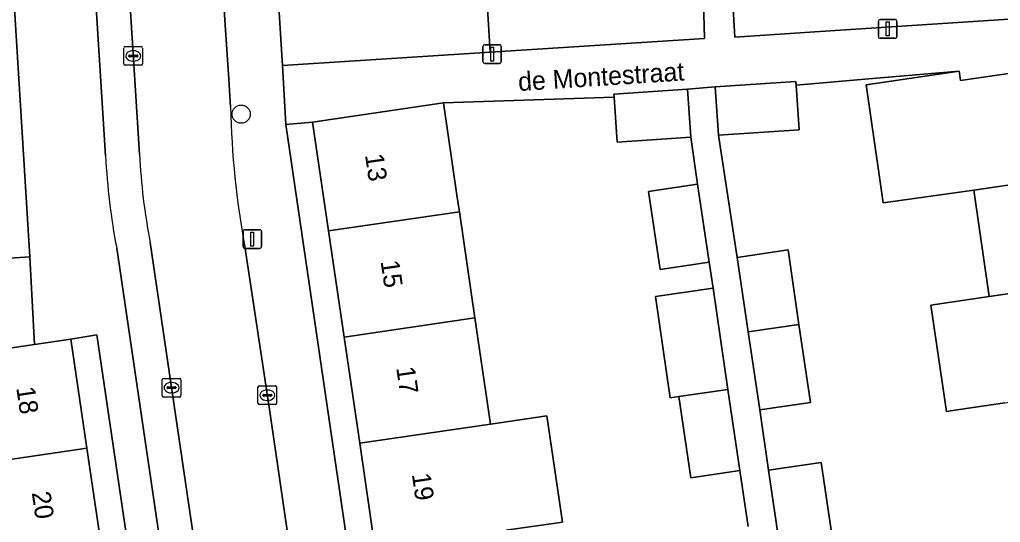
# Model space of a CAD drawing. Extents: x 159053 to 160042, y 380449 to 381423.
# Drawn here: x 159553.7 to 159606.3, y 381102.1 to 381129.1 of the extents above; entities that cross this region are included whole.
import ezdxf

# ---------------------------------------------------------------- set-up
doc = ezdxf.new("R2010")
doc.units = 0
for name, color, linetype in [('IMGEO_Boom', 7, 'Continuous'), ('IMGEO_Erf', 7, 'Continuous'), ('IMGEO_Groenvoorziening', 7, 'Continuous'), ('IMGEO_Kolk', 7, 'Continuous'), ('IMGEO_Lichtmast', 7, 'Continuous'), ('IMGEO_Muur', 7, 'Continuous'), ('IMGEO_Openbare_ruimte_label', 7, 'Continuous'), ('IMGEO_Pand', 7, 'Continuous'), ('IMGEO_Pand_nummerreeks', 7, 'Continuous'), ('IMGEO_Parkeervlak_open', 7, 'Continuous'), ('IMGEO_Rijbaan_lokaal_open', 7, 'Continuous'), ('IMGEO_Voetpad_op_trap', 7, 'Continuous'), ('IMGEO_Voetpad_open', 7, 'Continuous')]:
    doc.layers.add(name, color=color, linetype=linetype)

msp = doc.modelspace()

# ---------------------------------------------------------------- linework, layer by layer
at = {"layer": 'IMGEO_Boom'}
msp.add_circle((159565.58, 381124.031), 0.489, dxfattribs=at)
at = {"layer": 'IMGEO_Erf'}
for points in [[(159570.778, 381141.724), (159570.418, 381147.434), (159570.058, 381153.144), (159569.698, 381158.853), (159569.338, 381164.563), (159568.969, 381170.423), (159565.061, 381170.206), (159567.796, 381126.635), (159578.93, 381127.348), (159578.726, 381130.611), (159571.507, 381130.157), (159571.138, 381136.015)], [(159550.971, 381169.356), (159549.763, 381169.232), (159550.135, 381163.361), (159550.497, 381157.642), (159550.86, 381151.923), (159551.222, 381146.203), (159551.585, 381140.483), (159551.947, 381134.763), (159552.31, 381129.044), (159552.672, 381123.324), (159553.044, 381117.453), (159550.953, 381117.314), (159551.022, 381116.161), (159554.244, 381116.384)], [(159567.971, 381123.474), (159583.892, 381014.966), (159585.319, 381015.173), (159584.462, 381021.017), (159583.626, 381026.709), (159582.791, 381032.4), (159581.956, 381038.091), (159581.121, 381043.782), (159580.286, 381049.473), (159579.451, 381055.164), (159578.616, 381060.856), (159577.781, 381066.546), (159576.946, 381072.238), (159576.111, 381077.928), (159575.276, 381083.62), (159574.441, 381089.31), (159573.606, 381095.002), (159572.771, 381100.693), (159571.936, 381106.384), (159571.101, 381112.075), (159570.265, 381117.766), (159569.409, 381123.603)], [(159557.841, 381112.195), (159556.453, 381111.966), (159557.316, 381106.124), (159558.156, 381100.43), (159558.997, 381094.737), (159559.838, 381089.044), (159560.678, 381083.351), (159561.519, 381077.657), (159562.36, 381071.964), (159563.201, 381066.271), (159564.041, 381060.577), (159564.882, 381054.884), (159565.723, 381049.191), (159566.564, 381043.497), (159567.404, 381037.804), (159568.245, 381032.111), (159569.086, 381026.418), (159569.926, 381020.724), (159570.79, 381014.875), (159572.181, 381015.08)]]:
    msp.add_lwpolyline(points, close=True, dxfattribs=at)
for points in [[(159606.521, 381108.544), (159604.092, 381108.188), (159603.381, 381108.084), (159602.544, 381113.79), (159603.255, 381113.894), (159605.684, 381114.25), (159604.847, 381119.956), (159599.997, 381119.269), (159599.795, 381120.655), (159599.075, 381125.602), (159604.072, 381126.328), (159599.007, 381125.9), (159595.327, 381125.589), (159595.49, 381123.192), (159591.162, 381122.899), (159592.17, 381116.345), (159594.894, 381116.748), (159595.48, 381112.756), (159596.094, 381108.568), (159593.379, 381108.17), (159593.845, 381104.934), (159596.663, 381105.351), (159597.253, 381101.357)], [(159592.761, 381101.927), (159592.319, 381104.918), (159589.676, 381104.527), (159589.032, 381108.883), (159588.579, 381108.818), (159587.783, 381114.244), (159590.88, 381114.699), (159590.666, 381116.096), (159588.04, 381115.707), (159587.422, 381119.891), (159590.048, 381120.279), (159589.676, 381122.794), (159585.734, 381122.528), (159585.571, 381124.935), (159576.42, 381124.632), (159577.146, 381119.685), (159577.277, 381118.791), (159578.112, 381113.1), (159578.947, 381107.409), (159581.968, 381107.851), (159582.8, 381102.158), (159579.782, 381101.717)]]:
    msp.add_lwpolyline(points, dxfattribs=at)
at = {"layer": 'IMGEO_Groenvoorziening'}
for points in [[(159608.578, 381131.566), (159608.535, 381132.773), (159602.981, 381132.424), (159596.059, 381131.851), (159595.908, 381131.838), (159591.847, 381131.564), (159592.04, 381128.159), (159596.333, 381128.442), (159608.66, 381129.256)], [(159578.726, 381130.611), (159578.93, 381127.348), (159590.41, 381128.083), (159590.335, 381131.38), (159586.241, 381131.103), (159581.089, 381130.759)]]:
    msp.add_lwpolyline(points, close=True, dxfattribs=at)
at = {"layer": 'IMGEO_Kolk'}
for p, q in [((159559.294, 381126.726), (159559.294, 381127.578)), ((159559.369, 381127.652), (159560.221, 381127.652)), ((159559.782, 381127.432), (159559.807, 381127.432)), ((159560.295, 381127.578), (159560.295, 381126.726)), ((159559.553, 381127.146), (159559.553, 381127.158)), ((159559.991, 381127.109), (159559.593, 381127.109)), ((159559.596, 381127.195), (159559.994, 381127.195)), ((159559.805, 381126.872), (159559.78, 381126.872)), ((159560.037, 381127.158), (159560.037, 381127.146)), ((159560.221, 381126.652), (159559.369, 381126.652)), ((159561.348, 381108.936), (159561.348, 381109.788)), ((159561.423, 381109.862), (159562.275, 381109.862)), ((159561.65, 381109.405), (159562.048, 381109.405)), ((159561.836, 381109.642), (159561.861, 381109.642)), ((159562.349, 381109.788), (159562.349, 381108.936)), ((159566.557, 381109.458), (159567.409, 381109.458)), ((159561.607, 381109.356), (159561.607, 381109.368)), ((159562.045, 381109.319), (159561.647, 381109.319)), ((159561.859, 381109.082), (159561.834, 381109.082)), ((159562.091, 381109.368), (159562.091, 381109.356)), ((159566.482, 381108.532), (159566.482, 381109.384)), ((159566.741, 381108.952), (159566.741, 381108.964)), ((159567.179, 381108.915), (159566.781, 381108.915)), ((159566.784, 381109.001), (159567.182, 381109.001)), ((159566.97, 381109.238), (159566.995, 381109.238)), ((159567.225, 381108.964), (159567.225, 381108.952)), ((159567.483, 381109.384), (159567.483, 381108.532)), ((159562.275, 381108.862), (159561.423, 381108.862)), ((159567.409, 381108.458), (159566.557, 381108.458)), ((159566.993, 381108.678), (159566.968, 381108.678))]:
    msp.add_line(p, q, dxfattribs=at)
for points in [[(159559.294, 381126.726), (159559.294, 381127.578)], [(159559.369, 381127.652), (159560.221, 381127.652)], [(159560.295, 381127.578), (159560.295, 381126.726)], [(159560.221, 381126.652), (159559.369, 381126.652)], [(159561.348, 381108.936), (159561.348, 381109.788)], [(159561.423, 381109.862), (159562.275, 381109.862)], [(159562.349, 381109.788), (159562.349, 381108.936)], [(159566.557, 381109.458), (159567.409, 381109.458)], [(159566.482, 381108.532), (159566.482, 381109.384)], [(159567.483, 381109.384), (159567.483, 381108.532)], [(159562.275, 381108.862), (159561.423, 381108.862)], [(159567.409, 381108.458), (159566.557, 381108.458)]]:
    msp.add_lwpolyline(points, dxfattribs=at)
for centre, radius, start, end in [((159559.371, 381127.576), 0.0765, 91.552, 178.448), ((159559.371, 381127.576), 0.0765, 91.552, 178.448), ((159560.219, 381127.576), 0.0765, 1.552, 88.448), ((159560.219, 381127.576), 0.0765, 1.552, 88.448), ((159559.593, 381127.155), 0.0403, 85.8775, 175.7526), ((159559.59, 381127.145), 0.0366, 178.938, 274.7102), ((159559.994, 381127.152), 0.043, 264.8664, 352.4533), ((159559.998, 381127.157), 0.0386, 1.7309, 96.639), ((159559.371, 381126.728), 0.0765, 181.552, 268.448), ((159559.371, 381126.728), 0.0765, 181.552, 268.448), ((159560.219, 381126.728), 0.0765, 271.552, 358.448), ((159560.219, 381126.728), 0.0765, 271.552, 358.448), ((159561.425, 381109.786), 0.0765, 91.552, 178.448), ((159561.425, 381109.786), 0.0765, 91.552, 178.448), ((159561.647, 381109.365), 0.0403, 85.8775, 175.7526), ((159562.052, 381109.367), 0.0386, 1.7309, 96.639), ((159562.273, 381109.786), 0.0765, 1.552, 88.448), ((159562.273, 381109.786), 0.0765, 1.552, 88.448), ((159566.559, 381109.382), 0.0765, 91.552, 178.448), ((159566.559, 381109.382), 0.0765, 91.552, 178.448), ((159567.407, 381109.382), 0.0765, 1.552, 88.448), ((159567.407, 381109.382), 0.0765, 1.552, 88.448), ((159561.425, 381108.938), 0.0765, 181.552, 268.448), ((159561.425, 381108.938), 0.0765, 181.552, 268.448), ((159561.644, 381109.355), 0.0366, 178.938, 274.7102), ((159562.048, 381109.362), 0.043, 264.8664, 352.4533), ((159562.273, 381108.938), 0.0765, 271.552, 358.448), ((159562.273, 381108.938), 0.0765, 271.552, 358.448), ((159566.781, 381108.961), 0.0403, 85.8775, 175.7526), ((159566.778, 381108.951), 0.0366, 178.938, 274.7102), ((159567.182, 381108.958), 0.043, 264.8664, 352.4533), ((159567.186, 381108.963), 0.0386, 1.7309, 96.639), ((159566.559, 381108.534), 0.0765, 181.552, 268.448), ((159566.559, 381108.534), 0.0765, 181.552, 268.448), ((159567.407, 381108.534), 0.0765, 271.552, 358.448), ((159567.407, 381108.534), 0.0765, 271.552, 358.448)]:
    msp.add_arc(centre, radius, start, end, dxfattribs=at)
for centre, major_axis, ratio, start_param, end_param in [((159559.781, 381127.152), (-0.387, 0.002), 0.722429, 4.712389, 7.853982), ((159559.806, 381127.152), (-0.39, 0.002), 0.717154, 1.570796, 4.712389), ((159561.835, 381109.362), (-0.387, 0.002), 0.722429, 4.712389, 7.853982), ((159561.86, 381109.362), (-0.39, 0.002), 0.717154, 1.570796, 4.712389), ((159566.969, 381108.958), (-0.387, 0.002), 0.722429, 4.712389, 7.853982), ((159566.994, 381108.958), (-0.39, 0.002), 0.717154, 1.570796, 4.712389)]:
    msp.add_ellipse(centre, major_axis=major_axis, ratio=ratio, start_param=start_param, end_param=end_param, dxfattribs=at)
at = {"layer": 'IMGEO_Lichtmast'}
for p, q in [((159599.741, 381128.201), (159599.741, 381129.001)), ((159599.741, 381129.001), (159599.741, 381128.201)), ((159599.841, 381129.101), (159600.631, 381129.101)), ((159600.631, 381129.101), (159599.841, 381129.101)), ((159600.731, 381129.001), (159600.731, 381128.201)), ((159600.731, 381128.201), (159600.731, 381129.001)), ((159600.631, 381128.101), (159599.841, 381128.101)), ((159599.841, 381128.101), (159600.631, 381128.101)), ((159578.536, 381126.855), (159578.536, 381127.655)), ((159578.536, 381127.655), (159578.536, 381126.855)), ((159578.636, 381127.755), (159579.426, 381127.755)), ((159579.426, 381127.755), (159578.636, 381127.755)), ((159579.526, 381127.655), (159579.526, 381126.855)), ((159579.526, 381126.855), (159579.526, 381127.655)), ((159579.426, 381126.755), (159578.636, 381126.755)), ((159578.636, 381126.755), (159579.426, 381126.755)), ((159565.78, 381117.833), (159566.57, 381117.833)), ((159566.57, 381117.833), (159565.78, 381117.833)), ((159565.68, 381116.933), (159565.68, 381117.733)), ((159565.68, 381117.733), (159565.68, 381116.933)), ((159566.67, 381117.733), (159566.67, 381116.933)), ((159566.67, 381116.933), (159566.67, 381117.733)), ((159566.57, 381116.833), (159565.78, 381116.833)), ((159565.78, 381116.833), (159566.57, 381116.833))]:
    msp.add_line(p, q, dxfattribs=at)
for points in [[(159600.161, 381128.976), (159600.311, 381128.976), (159600.311, 381128.226), (159600.161, 381128.226), (159600.161, 381128.976)], [(159578.956, 381127.63), (159579.106, 381127.63), (159579.106, 381126.88), (159578.956, 381126.88), (159578.956, 381127.63)], [(159566.1, 381117.708), (159566.25, 381117.708), (159566.25, 381116.958), (159566.1, 381116.958), (159566.1, 381117.708)]]:
    msp.add_lwpolyline(points, dxfattribs=at)
for centre, start, end in [((159599.841, 381129.001), 90, 180), ((159599.841, 381129.001), 90, 180), ((159600.631, 381129.001), 0, 90), ((159600.631, 381129.001), 360, 90), ((159599.841, 381128.201), 180, 270), ((159599.841, 381128.201), 180, 270), ((159600.631, 381128.201), 270, 0), ((159600.631, 381128.201), 270, 0), ((159578.636, 381127.655), 90, 180), ((159578.636, 381127.655), 90, 180), ((159579.426, 381127.655), 0, 90), ((159579.426, 381127.655), 360, 90), ((159578.636, 381126.855), 180, 270), ((159578.636, 381126.855), 180, 270), ((159579.426, 381126.855), 270, 0), ((159579.426, 381126.855), 270, 0), ((159565.78, 381117.733), 90, 180), ((159565.78, 381117.733), 90, 180), ((159566.57, 381117.733), 0, 90), ((159566.57, 381117.733), 360, 90), ((159565.78, 381116.933), 180, 270), ((159565.78, 381116.933), 180, 270), ((159566.57, 381116.933), 270, 0), ((159566.57, 381116.933), 270, 0)]:
    msp.add_arc(centre, 0.1, start, end, dxfattribs=at)
at = {"layer": 'IMGEO_Muur'}
for points in [[(159595.327, 381125.589), (159599.007, 381125.9)], [(159576.42, 381124.632), (159585.571, 381124.935)]]:
    msp.add_lwpolyline(points, dxfattribs=at)
at = {"layer": 'IMGEO_Pand'}
for points in [[(159604.847, 381119.956), (159611.879, 381120.986), (159611.02, 381126.842), (159604.144, 381125.833), (159604.072, 381126.328), (159599.075, 381125.602), (159599.795, 381120.655), (159599.997, 381119.269)], [(159595.327, 381125.589), (159595.314, 381125.787), (159590.986, 381125.495), (159591.162, 381122.899), (159595.49, 381123.192)], [(159589.502, 381125.371), (159585.56, 381125.105), (159585.571, 381124.935), (159585.734, 381122.528), (159589.676, 381122.794)], [(159570.265, 381117.766), (159577.277, 381118.791), (159577.146, 381119.685), (159576.42, 381124.632), (159569.409, 381123.603)], [(159604.847, 381119.956), (159605.684, 381114.25), (159612.716, 381115.28), (159611.879, 381120.986)], [(159590.048, 381120.279), (159587.422, 381119.891), (159588.04, 381115.707), (159590.666, 381116.096)], [(159570.265, 381117.766), (159571.101, 381112.075), (159578.112, 381113.1), (159577.277, 381118.791)], [(159592.17, 381116.345), (159592.76, 381112.357), (159595.48, 381112.756), (159594.894, 381116.748)], [(159612.716, 381115.28), (159605.684, 381114.25), (159603.255, 381113.894), (159602.544, 381113.79), (159603.381, 381108.084), (159604.092, 381108.188), (159606.521, 381108.544), (159613.554, 381109.574)], [(159590.88, 381114.699), (159587.783, 381114.244), (159588.579, 381108.818), (159589.032, 381108.883), (159591.676, 381109.27)], [(159578.947, 381107.409), (159578.112, 381113.1), (159571.101, 381112.075), (159571.936, 381106.384)], [(159595.48, 381112.756), (159592.76, 381112.357), (159593.379, 381108.17), (159596.094, 381108.568)], [(159556.453, 381111.966), (159554.494, 381111.677), (159549.41, 381110.926), (159550.14, 381105.98), (159550.272, 381105.084), (159557.316, 381106.124)], [(159589.032, 381108.883), (159589.676, 381104.527), (159592.319, 381104.918), (159591.676, 381109.27)], [(159578.947, 381107.409), (159571.936, 381106.384), (159572.771, 381100.693), (159579.782, 381101.717), (159582.8, 381102.158), (159581.968, 381107.851)], [(159551.113, 381099.39), (159558.156, 381100.43), (159557.316, 381106.124), (159550.272, 381105.084)], [(159594.435, 381100.944), (159597.253, 381101.357), (159596.663, 381105.351), (159593.845, 381104.934)]]:
    msp.add_lwpolyline(points, close=True, dxfattribs=at)
at = {"layer": 'IMGEO_Parkeervlak_open'}
for points in [[(159560.128, 381121.887), (159559.09, 381138.351), (159558.958, 381140.446), (159556.964, 381170.804)], [(159555.451, 381167.62), (159556.106, 381156.762), (159558.311, 381121.794)], [(159558.908, 381116.837), (159563.427, 381086.22), (159569.973, 381041.563), (159574.048, 381013.707), (159574.57, 381010.14), (159576.089, 381000), (159576.625, 380995.481), (159576.807, 380993.975)], [(159578.999, 380991.426), (159578.379, 380995.787), (159578.177, 380997.881), (159577.803, 381000.616), (159567.281, 381072.482), (159566.872, 381075.271), (159560.701, 381117.152)]]:
    msp.add_lwpolyline(points, dxfattribs=at)
for centre, radius, start, end in [((159594.9, 381123.686), 36.638, 182.9603, 190.7744), ((159595.633, 381123.781), 35.556, 183.0542, 190.7458)]:
    msp.add_arc(centre, radius, start, end, dxfattribs=at)
at = {"layer": 'IMGEO_Rijbaan_lokaal_open'}
for points in [[(159565.008, 381124.407), (159564.912, 381125.915), (159564.624, 381130.435), (159564.1, 381138.669), (159559.09, 381138.351), (159560.128, 381121.887)], [(159560.701, 381117.152), (159566.872, 381075.271), (159571.803, 381076), (159571.387, 381078.814), (159567.081, 381108.31), (159565.779, 381116.931)]]:
    msp.add_lwpolyline(points, dxfattribs=at)
for centre, radius, start, end in [((159612.375, 381125.514), 47.38, 181.3391, 190.4371), ((159595.633, 381123.781), 35.556, 183.0542, 190.7458)]:
    msp.add_arc(centre, radius, start, end, dxfattribs=at)
at = {"layer": 'IMGEO_Voetpad_op_trap'}
for points in [[(159555.835, 381168.884), (159556.672, 381169.986), (159550.971, 381169.356), (159554.244, 381116.384), (159554.494, 381111.677), (159556.453, 381111.966), (159557.841, 381112.195), (159572.181, 381015.08), (159570.79, 381014.875), (159570.994, 381013.371), (159571.578, 381009.42), (159573.254, 380997.153), (159574.532, 380987.48), (159575.287, 380982.768), (159579.899, 380983.419)], [(159558.311, 381121.794), (159556.106, 381156.762), (159555.451, 381167.62)], [(159569.973, 381041.563), (159563.427, 381086.22), (159558.908, 381116.837)]]:
    msp.add_lwpolyline(points, dxfattribs=at)
msp.add_arc((159594.9, 381123.686), 36.638, 182.9603, 190.7744, dxfattribs=at)
at = {"layer": 'IMGEO_Voetpad_open'}
for points in [[(159565.061, 381170.206), (159562.045, 381170.597), (159562.176, 381168.888), (159563.362, 381150.26), (159563.967, 381140.764), (159564.1, 381138.669), (159564.624, 381130.435), (159564.912, 381125.915), (159565.008, 381124.407)], [(159585.155, 380984.325), (159590.084, 380985.004), (159587.893, 380997.568), (159586.122, 381009.639), (159585.534, 381013.648), (159585.319, 381015.173), (159583.892, 381014.966), (159567.971, 381123.474), (159567.796, 381126.635), (159565.061, 381170.206)], [(159594.435, 381100.944), (159593.845, 381104.934), (159593.379, 381108.17), (159592.76, 381112.357), (159592.17, 381116.345), (159591.162, 381122.899), (159590.986, 381125.495), (159589.502, 381125.371), (159589.676, 381122.794), (159590.048, 381120.279), (159590.666, 381116.096), (159590.88, 381114.699), (159591.676, 381109.27), (159592.319, 381104.918), (159592.761, 381101.927)], [(159565.779, 381116.931), (159567.081, 381108.31), (159571.387, 381078.814), (159571.803, 381076), (159572.215, 381073.211), (159577.073, 381040.334), (159582.77, 381001.343), (159582.966, 381000), (159583.146, 380998.609), (159584.187, 380990.361), (159584.681, 380986.896), (159585.027, 380984.781)], [(159554.244, 381116.384), (159551.022, 381116.161), (159551.145, 381114.07), (159535.416, 381113.117), (159535.204, 381116.531), (159533.767, 381116.418), (159533.367, 381116.393), (159533.549, 381113.102), (159517.559, 381112.218), (159513.151, 381111.974), (159513.655, 381108.522), (159517.592, 381109.137), (159524.15, 381110.082), (159527.214, 381110.255), (159532.58, 381110.378), (159532.574, 381110.493), (159536.547, 381110.685), (159538.109, 381110.726), (159542.343, 381110.931), (159548.973, 381111.298)], [(159549.41, 381110.926), (159554.494, 381111.677), (159554.244, 381116.384)]]:
    msp.add_lwpolyline(points, dxfattribs=at)
msp.add_lwpolyline([(159611.37, 381131.744), (159608.578, 381131.566), (159608.66, 381129.256), (159596.333, 381128.442), (159592.04, 381128.159), (159591.847, 381131.564), (159590.335, 381131.38), (159590.41, 381128.083), (159578.93, 381127.348), (159567.796, 381126.635), (159567.971, 381123.474), (159569.409, 381123.603), (159576.42, 381124.632), (159585.571, 381124.935), (159585.56, 381125.105), (159589.502, 381125.371), (159590.986, 381125.495), (159595.314, 381125.787), (159595.327, 381125.589), (159599.007, 381125.9), (159604.072, 381126.328), (159604.144, 381125.833), (159611.02, 381126.842), (159611.644, 381126.931)], close=True, dxfattribs=at)
msp.add_arc((159612.375, 381125.514), 47.38, 181.3391, 190.4371, dxfattribs=at)

# ---------------------------------------------------------------- texts
at = {"layer": 'IMGEO_Openbare_ruimte_label'}
msp.add_text('de Montestraat', height=1, rotation=3.6693, dxfattribs=at).set_placement((159580.455, 381125.268))
at = {"layer": 'IMGEO_Pand_nummerreeks'}
for s, rotation, p in [('13', 278.3475, (159572.214, 381121.843)), ('15', 278.3475, (159573.051, 381116.136)), ('17', 278.3475, (159573.889, 381110.429)), ('18', 278.3994, (159553.523, 381109.356)), ('19', 278.3475, (159574.726, 381104.722)), ('20', 278.3999, (159554.353, 381103.735))]:
    msp.add_text(s, height=1, rotation=rotation, dxfattribs=at).set_placement(p)

doc.saveas('drawing.dxf')
